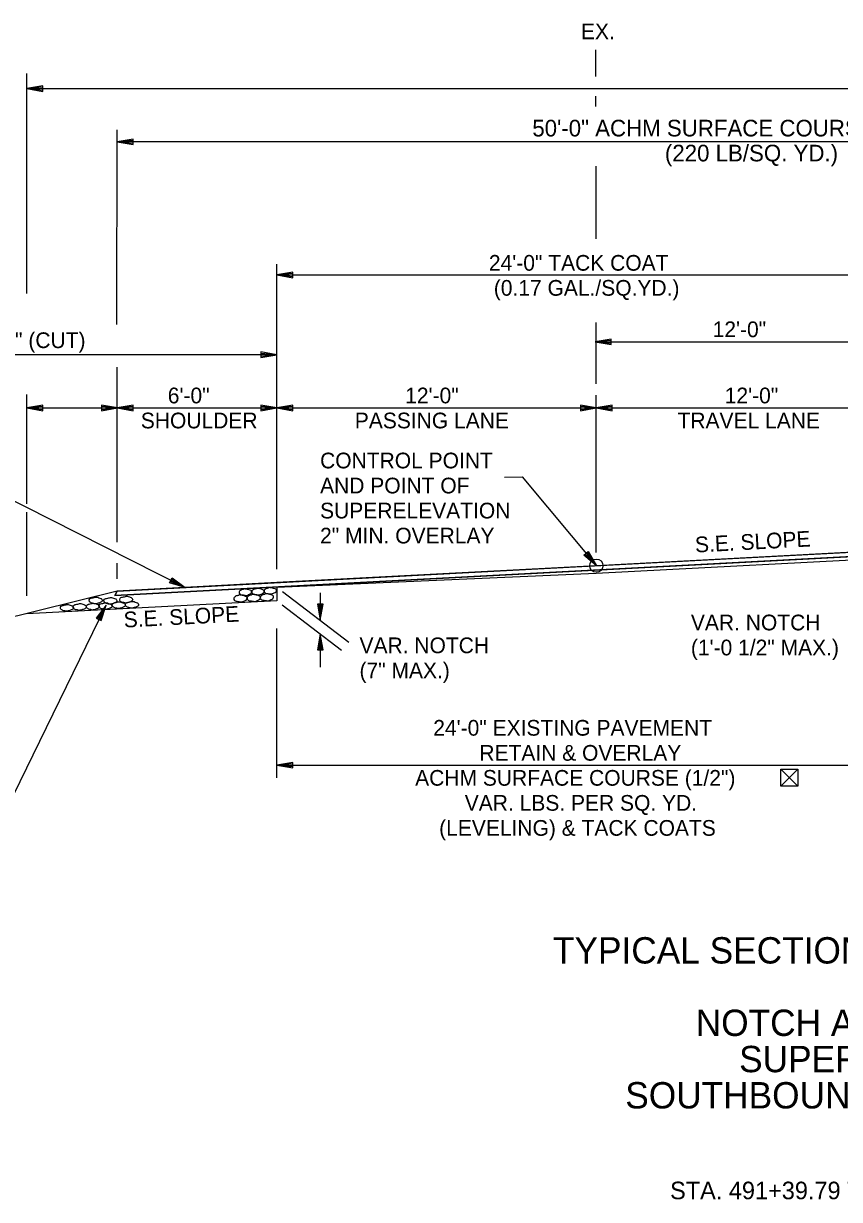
# Model space of a CAD drawing. Extents: x 1398183 to 1398373, y 1967240 to 1968889.
# Drawn here: x 1398220.37 to 1398251.01, y 1967559.76 to 1967603.94 of the extents above; entities that cross this region are included whole.
import ezdxf

# ---------------------------------------------------------------- set-up
doc = ezdxf.new("R2010")
doc.units = 0
for name, color, linetype in [('1', 7, 'Continuous'), ('10', 7, 'Continuous'), ('19', 7, 'Continuous'), ('42', 7, 'Continuous'), ('7', 7, 'Continuous'), ('Level 1', 7, 'Continuous'), ('Level 9', 7, 'Continuous')]:
    doc.layers.add(name, color=color, linetype=linetype)

# ---------------------------------------------------------------- blocks, each defined once
blk = doc.blocks.new('ROCKS')
at = {"layer": '1'}
blk.add_spline([(0.013, 0.06), (0.053, 0.053), (0.107, 0.033), (0.133, 0.013), (0.133, -0.007), (0.12, -0.033), (0.107, -0.04), (0.073, -0.053), (0.033, -0.067), (0.013, -0.067), (-0.02, -0.06), (-0.06, -0.053), (-0.087, -0.047), (-0.113, -0.02), (-0.113, -0.007), (-0.107, 0.02), (-0.087, 0.033), (-0.067, 0.047), (-0.033, 0.053), (-0.02, 0.06), (0.013, 0.06)], degree=3, dxfattribs=at)

msp = doc.modelspace()

# ---------------------------------------------------------------- linework, layer by layer
at = {"layer": '10'}
for p, q in [((1398249.446, 1967575.927), (1398248.805, 1967575.285)), ((1398248.805, 1967575.927), (1398249.446, 1967575.285)), ((1398249.065, 1967575.285), (1398249.054, 1967575.285))]:
    msp.add_line(p, q, dxfattribs=at)
msp.add_lwpolyline([(1398249.054, 1967575.285), (1398248.805, 1967575.285), (1398248.805, 1967575.927), (1398249.446, 1967575.927), (1398249.446, 1967575.285), (1398249.065, 1967575.285)], dxfattribs=at)
at = {"layer": '19'}
for p, q in [((1398220.492, 1967593.798), (1398220.492, 1967602.053)), ((1398221.091, 1967601.597), (1398220.492, 1967601.492)), ((1398220.492, 1967601.492), (1398221.091, 1967601.387)), ((1398220.492, 1967601.492), (1398281.68, 1967601.492)), ((1398221.091, 1967601.542), (1398220.652, 1967601.507)), ((1398220.652, 1967601.477), (1398221.091, 1967601.437)), ((1398221.091, 1967601.387), (1398221.091, 1967601.597)), ((1398223.879, 1967592.626), (1398223.883, 1967599.938)), ((1398224.483, 1967599.597), (1398223.883, 1967599.492)), ((1398273.883, 1967599.492), (1398223.883, 1967599.492)), ((1398223.883, 1967599.492), (1398224.483, 1967599.387)), ((1398224.483, 1967599.542), (1398224.043, 1967599.507)), ((1398224.483, 1967599.387), (1398224.483, 1967599.597)), ((1398224.043, 1967599.477), (1398224.483, 1967599.437)), ((1398229.88, 1967583.432), (1398229.88, 1967594.901)), ((1398230.48, 1967594.597), (1398229.88, 1967594.492)), ((1398229.88, 1967594.492), (1398282.696, 1967594.492)), ((1398229.88, 1967594.492), (1398230.48, 1967594.387)), ((1398230.48, 1967594.542), (1398230.04, 1967594.507)), ((1398230.04, 1967594.477), (1398230.48, 1967594.437)), ((1398230.48, 1967594.387), (1398230.48, 1967594.597)), ((1398242.438, 1967592.082), (1398241.838, 1967591.977)), ((1398241.838, 1967591.977), (1398253.838, 1967591.977)), ((1398241.838, 1967591.977), (1398242.438, 1967591.872)), ((1398242.438, 1967592.027), (1398241.998, 1967591.992)), ((1398242.438, 1967591.872), (1398242.438, 1967592.082)), ((1398229.28, 1967591.597), (1398229.28, 1967591.387)), ((1398229.88, 1967591.492), (1398229.28, 1967591.597)), ((1398229.72, 1967591.507), (1398229.28, 1967591.542)), ((1398241.998, 1967591.962), (1398242.438, 1967591.922)), ((1398229.88, 1967591.492), (1398211.88, 1967591.492)), ((1398229.28, 1967591.387), (1398229.88, 1967591.492)), ((1398229.28, 1967591.437), (1398229.72, 1967591.477)), ((1398223.88, 1967584.447), (1398223.88, 1967591.022)), ((1398220.492, 1967585.888), (1398220.492, 1967590.002)), ((1398241.88, 1967584.068), (1398241.88, 1967589.98)), ((1398221.091, 1967589.598), (1398220.492, 1967589.493)), ((1398220.492, 1967589.493), (1398223.892, 1967589.493)), ((1398220.492, 1967589.493), (1398221.091, 1967589.388)), ((1398221.091, 1967589.543), (1398220.652, 1967589.508)), ((1398220.652, 1967589.478), (1398221.091, 1967589.438)), ((1398221.091, 1967589.388), (1398221.091, 1967589.598)), ((1398223.293, 1967589.598), (1398223.293, 1967589.388)), ((1398223.893, 1967589.493), (1398223.293, 1967589.598)), ((1398223.733, 1967589.508), (1398223.293, 1967589.543)), ((1398223.293, 1967589.388), (1398223.893, 1967589.493)), ((1398223.293, 1967589.438), (1398223.733, 1967589.478)), ((1398224.48, 1967589.597), (1398223.88, 1967589.492)), ((1398223.88, 1967589.492), (1398229.88, 1967589.492)), ((1398223.88, 1967589.492), (1398224.48, 1967589.387)), ((1398224.48, 1967589.542), (1398224.04, 1967589.507)), ((1398224.04, 1967589.477), (1398224.48, 1967589.437)), ((1398224.48, 1967589.387), (1398224.48, 1967589.597)), ((1398229.28, 1967589.597), (1398229.28, 1967589.387)), ((1398229.88, 1967589.492), (1398229.28, 1967589.597)), ((1398229.72, 1967589.507), (1398229.28, 1967589.542)), ((1398229.28, 1967589.387), (1398229.88, 1967589.492)), ((1398229.28, 1967589.437), (1398229.72, 1967589.477)), ((1398230.48, 1967589.597), (1398229.88, 1967589.492)), ((1398229.88, 1967589.492), (1398230.48, 1967589.387)), ((1398229.88, 1967589.492), (1398241.88, 1967589.492)), ((1398230.48, 1967589.542), (1398230.04, 1967589.507)), ((1398230.04, 1967589.477), (1398230.48, 1967589.437)), ((1398230.48, 1967589.387), (1398230.48, 1967589.597)), ((1398241.28, 1967589.597), (1398241.28, 1967589.387)), ((1398241.88, 1967589.492), (1398241.28, 1967589.597)), ((1398241.72, 1967589.507), (1398241.28, 1967589.542)), ((1398241.28, 1967589.387), (1398241.88, 1967589.492)), ((1398241.28, 1967589.437), (1398241.72, 1967589.477)), ((1398242.48, 1967589.597), (1398241.88, 1967589.492)), ((1398241.88, 1967589.492), (1398242.48, 1967589.387)), ((1398241.88, 1967589.492), (1398253.88, 1967589.492)), ((1398242.48, 1967589.542), (1398242.04, 1967589.507)), ((1398242.04, 1967589.477), (1398242.48, 1967589.437)), ((1398242.48, 1967589.387), (1398242.48, 1967589.597)), ((1398216.986, 1967587.526), (1398226.433, 1967582.749)), ((1398220.492, 1967582.438), (1398220.492, 1967585.572)), ((1398223.795, 1967582.443), (1398273.961, 1967585.102)), ((1398241.416, 1967583.962), (1398241.577, 1967584.095)), ((1398241.544, 1967584.063), (1398241.789, 1967583.701)), ((1398241.577, 1967584.095), (1398241.881, 1967583.568)), ((1398223.88, 1967583.068), (1398223.88, 1967583.659)), ((1398241.881, 1967583.568), (1398241.416, 1967583.962)), ((1398241.771, 1967583.683), (1398241.461, 1967583.992)), ((1398225.85, 1967582.927), (1398225.946, 1967583.113)), ((1398226.433, 1967582.749), (1398225.85, 1967582.927)), ((1398226.286, 1967582.81), (1398225.877, 1967582.973)), ((1398225.924, 1967583.068), (1398226.298, 1967582.836)), ((1398225.946, 1967583.113), (1398226.433, 1967582.749)), ((1398229.88, 1967582.765), (1398229.88, 1967582.251)), ((1398223.88, 1967582.614), (1398211.88, 1967579.614)), ((1398220.492, 1967581.767), (1398229.88, 1967582.265)), ((1398223.88, 1967582.614), (1398223.795, 1967582.444)), ((1398230.096, 1967582.6), (1398232.583, 1967580.697)), ((1398231.512, 1967582.547), (1398231.512, 1967581.516)), ((1398219.738, 1967574.43), (1398223.466, 1967582.089)), ((1398223.466, 1967582.089), (1398223.102, 1967581.6)), ((1398223.383, 1967581.952), (1398223.151, 1967581.579)), ((1398223.245, 1967581.53), (1398223.409, 1967581.939)), ((1398223.289, 1967581.508), (1398223.466, 1967582.089)), ((1398230.087, 1967582.093), (1398232.305, 1967580.395)), ((1398231.617, 1967582.116), (1398231.407, 1967582.116)), ((1398231.407, 1967582.116), (1398231.512, 1967581.516)), ((1398231.462, 1967582.116), (1398231.497, 1967581.676)), ((1398231.512, 1967581.516), (1398231.617, 1967582.116)), ((1398231.527, 1967581.676), (1398231.567, 1967582.116)), ((1398223.102, 1967581.6), (1398223.289, 1967581.508)), ((1398229.88, 1967575.603), (1398229.88, 1967581.203)), ((1398231.512, 1967581.002), (1398231.407, 1967580.402)), ((1398231.617, 1967580.402), (1398231.512, 1967581.002)), ((1398231.512, 1967581.002), (1398231.512, 1967579.752)), ((1398231.497, 1967580.842), (1398231.462, 1967580.402)), ((1398231.567, 1967580.402), (1398231.527, 1967580.842)), ((1398231.407, 1967580.402), (1398231.617, 1967580.402)), ((1398230.48, 1967576.178), (1398229.88, 1967576.073)), ((1398229.88, 1967576.073), (1398230.48, 1967575.968)), ((1398229.88, 1967576.073), (1398253.88, 1967576.073)), ((1398230.48, 1967576.123), (1398230.04, 1967576.088)), ((1398230.48, 1967575.968), (1398230.48, 1967576.178)), ((1398230.04, 1967576.058), (1398230.48, 1967576.018))]:
    msp.add_line(p, q, dxfattribs=at)
for points in [[(1398238.431, 1967586.896), (1398239.098, 1967586.908), (1398241.881, 1967583.568)], [(1398273.88, 1967585.264), (1398265.88, 1967584.84), (1398253.88, 1967584.204), (1398241.88, 1967583.568), (1398229.88, 1967582.932), (1398223.88, 1967582.614)]]:
    msp.add_lwpolyline(points, dxfattribs=at)
msp.add_lwpolyline([(1398223.88, 1967582.614), (1398273.88, 1967585.264), (1398273.961, 1967585.102), (1398223.795, 1967582.443)], close=True, dxfattribs=at)
at = {"layer": '42'}
msp.add_lwpolyline([(1398229.88, 1967582.765), (1398241.88, 1967583.284), (1398253.88, 1967583.91)], dxfattribs=at)
at = {"layer": '7'}
for p, q in [((1398241.861, 1967601.94), (1398241.861, 1967602.945)), ((1398241.861, 1967600.818), (1398241.861, 1967601.209)), ((1398241.88, 1967595.843), (1398241.88, 1967598.576)), ((1398241.88, 1967590.395), (1398241.88, 1967592.702))]:
    msp.add_line(p, q, dxfattribs=at)
at = {"layer": 'Level 9'}
msp.add_circle((1398241.881, 1967583.568), 0.25, dxfattribs=at)

# ---------------------------------------------------------------- block references
at = {"layer": '1', "xscale": 1.9687338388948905, "yscale": -1.9687338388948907, "rotation": 1.640165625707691}
for p in [(1398223.06, 1967582.256), (1398223.611, 1967582.24), (1398224.203, 1967582.285), (1398221.978, 1967581.976), (1398222.455, 1967582.01), (1398222.953, 1967582.024), (1398223.425, 1967582.043), (1398223.924, 1967582.078), (1398224.422, 1967582.093)]:
    msp.add_blockref('ROCKS', p, dxfattribs=at)
at = {"layer": 'Level 1'}
for p, xscale, yscale, rotation in [((1398228.683, 1967582.576), 1.8771740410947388, 1.8771740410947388, 1.8263814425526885), ((1398229.158, 1967582.598), 1.8771740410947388, 1.8771740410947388, 1.8263814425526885), ((1398229.618, 1967582.627), 1.849824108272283, 1.849824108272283, 1.826381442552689), ((1398228.493, 1967582.341), 2.011654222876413, 2.011654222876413, 1.8263814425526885), ((1398228.993, 1967582.36), 2.011654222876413, 2.011654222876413, 1.8263814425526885), ((1398229.488, 1967582.385), 2.011654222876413, 2.011654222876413, 1.8263814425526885), ((1398229.488, 1967582.385), 2.011654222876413, 2.011654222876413, 1.8263814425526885)]:
    msp.add_blockref('ROCKS', p, dxfattribs=dict(at, xscale=xscale, yscale=yscale, rotation=rotation))

# ---------------------------------------------------------------- texts
at = {"layer": '10'}
for s, height, p in [('18\'-0" (CUT)', 0.59001, (1398218.321, 1967591.743)), ('6\'-0"', 0.59, (1398225.786, 1967589.667)), ('12\'-0"', 0.59, (1398234.703, 1967589.667)), ('12\'-0"', 0.59, (1398246.703, 1967589.667)), ('SHOULDER', 0.59, (1398224.773, 1967588.727)), ('PASSING LANE', 0.59001, (1398232.81, 1967588.727)), ('TRAVEL LANE', 0.59001, (1398244.93, 1967588.727)), ('CONTROL POINT', 0.59001, (1398231.506, 1967587.224)), ('AND POINT OF ', 0.59001, (1398231.506, 1967586.283)), ('SUPERELEVATION', 0.59001, (1398231.506, 1967585.343)), ('2" MIN. OVERLAY', 0.59001, (1398231.506, 1967584.403)), ('VAR. NOTCH', 0.59, (1398245.432, 1967581.138)), ('VAR. NOTCH', 0.59, (1398232.986, 1967580.28)), ('(1\'-0 1/2" MAX.)', 0.59001, (1398245.432, 1967580.198)), ('(7" MAX.)', 0.59, (1398232.986, 1967579.34))]:
    msp.add_text(s, height=height, dxfattribs=at).set_placement(p)
for s, p in [('24\'-0" EXISTING PAVEMENT', (1398235.756, 1967577.181)), ('RETAIN & OVERLAY', (1398237.487, 1967576.241)), ('ACHM SURFACE COURSE (1/2")', (1398235.076, 1967575.301)), ('VAR. LBS. PER SQ. YD.', (1398236.939, 1967574.361)), ('(LEVELING) & TACK COATS', (1398235.977, 1967573.421))]:
    msp.add_text(s, height=0.59001, rotation=0, dxfattribs=at).set_placement(p)
at = {"layer": '19'}
for s, rotation, p in [('EX.', 0, (1398241.303, 1967603.346)), ('12\'-0"', 0, (1398246.249, 1967592.153)), ('S.E. SLOPE', 3.0338, (1398245.601, 1967584.061)), ('S.E. SLOPE', 3.0338, (1398224.146, 1967581.24))]:
    msp.add_text(s, height=0.59, rotation=rotation, dxfattribs=at).set_placement(p)
for s, height, p in [('50\'-0" ACHM SURFACE COURSE (1/2")', 0.625, (1398239.476, 1967599.694)), ('(220 LB/SQ. YD.)', 0.625, (1398244.456, 1967598.757)), ('TYPICAL SECTION OF IMPROVEMENT', 0.98999, (1398240.251, 1967568.621)), ('NOTCH AND WIDENING', 0.98999, (1398245.614, 1967565.899)), ('SUPERELEVATION', 0.98999, (1398247.243, 1967564.538)), ('SOUTHBOUND PASSING LANE', 0.98999, (1398242.967, 1967563.176)), ('STA. 491+39.79 TO STA. 494+96.74', 0.65999, (1398244.651, 1967559.765))]:
    msp.add_text(s, height=height, dxfattribs=at).set_placement(p)
at = {"layer": '42'}
for s, p in [('24\'-0" TACK COAT', (1398237.846, 1967594.65)), ('(0.17 GAL./SQ.YD.)', (1398238.03, 1967593.71))]:
    msp.add_text(s, height=0.59001, rotation=360, dxfattribs=at).set_placement(p)

doc.saveas('drawing.dxf')
